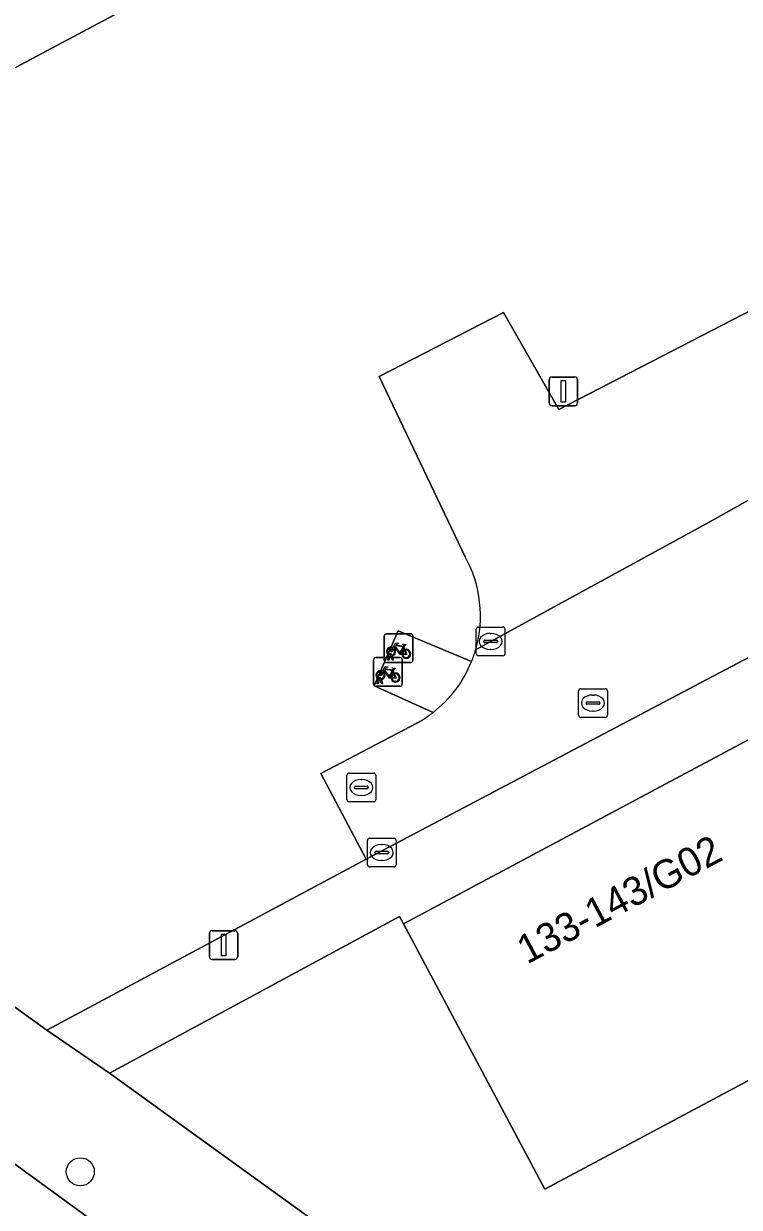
# Model space of a CAD drawing. Extents: x 159674 to 160531, y 382172 to 382904.
# Drawn here: x 159925.14 to 159950.09, y 382325.17 to 382366.41 of the extents above; entities that cross this region are included whole.
import ezdxf

# ---------------------------------------------------------------- set-up
doc = ezdxf.new("R2010")
doc.units = 0
for name, color, linetype in [('IMGEO_Boom', 7, 'Continuous'), ('IMGEO_Brandkraan', 7, 'Continuous'), ('IMGEO_Fietsenrek', 7, 'Continuous'), ('IMGEO_Groenvoorziening', 7, 'Continuous'), ('IMGEO_Kolk', 7, 'Continuous'), ('IMGEO_Lichtmast', 7, 'Continuous'), ('IMGEO_Pand', 7, 'Continuous'), ('IMGEO_Pand_nummerreeks', 7, 'Continuous'), ('IMGEO_Parkeervlak_open', 7, 'Continuous'), ('IMGEO_Rijbaan_lokaal_open', 7, 'Continuous'), ('IMGEO_Rioolput', 7, 'Continuous'), ('IMGEO_Terreindeel_open', 7, 'Continuous'), ('IMGEO_Voetpad_open', 7, 'Continuous')]:
    doc.layers.add(name, color=color, linetype=linetype)

msp = doc.modelspace()

# ---------------------------------------------------------------- linework, layer by layer
at = {"layer": 'IMGEO_Boom'}
msp.add_circle((159927.112, 382326.403), 0.489, dxfattribs=at)
at = {"layer": 'IMGEO_Brandkraan'}
for p, q in [((159944.486, 382342.312), (159944.486, 382343.164)), ((159944.561, 382343.238), (159945.413, 382343.238)), ((159944.974, 382343.018), (159944.999, 382343.018)), ((159945.487, 382343.164), (159945.487, 382342.312)), ((159944.745, 382342.732), (159944.745, 382342.744)), ((159945.183, 382342.695), (159944.785, 382342.695)), ((159944.788, 382342.781), (159945.186, 382342.781)), ((159945.229, 382342.744), (159945.229, 382342.732)), ((159945.413, 382342.238), (159944.561, 382342.238)), ((159944.997, 382342.458), (159944.972, 382342.458))]:
    msp.add_line(p, q, dxfattribs=at)
for points in [[(159944.486, 382342.312), (159944.486, 382343.164)], [(159944.561, 382343.238), (159945.413, 382343.238)], [(159945.487, 382343.164), (159945.487, 382342.312)], [(159945.413, 382342.238), (159944.561, 382342.238)]]:
    msp.add_lwpolyline(points, dxfattribs=at)
for centre, radius, start, end in [((159944.563, 382343.162), 0.0765, 91.552, 178.448), ((159944.563, 382343.162), 0.0765, 91.552, 178.448), ((159945.411, 382343.162), 0.0765, 1.552, 88.448), ((159945.411, 382343.162), 0.0765, 1.552, 88.448), ((159944.785, 382342.741), 0.0403, 85.8775, 175.7526), ((159944.782, 382342.731), 0.0366, 178.938, 274.7102), ((159945.186, 382342.738), 0.043, 264.8664, 352.4533), ((159945.19, 382342.743), 0.0386, 1.7309, 96.639), ((159944.563, 382342.314), 0.0765, 181.552, 268.448), ((159944.563, 382342.314), 0.0765, 181.552, 268.448), ((159945.411, 382342.314), 0.0765, 271.552, 358.448), ((159945.411, 382342.314), 0.0765, 271.552, 358.448)]:
    msp.add_arc(centre, radius, start, end, dxfattribs=at)
for centre, major_axis, ratio, start_param, end_param in [((159944.973, 382342.738), (-0.387, 0.002), 0.722429, 4.712389, 7.853982), ((159944.998, 382342.738), (-0.39, 0.002), 0.717154, 1.570796, 4.712389)]:
    msp.add_ellipse(centre, major_axis=major_axis, ratio=ratio, start_param=start_param, end_param=end_param, dxfattribs=at)
at = {"layer": 'IMGEO_Fietsenrek'}
for p, q in [((159937.783, 382345.15), (159938.624, 382345.15)), ((159938.624, 382345.15), (159937.783, 382345.15)), ((159937.708, 382344.225), (159937.708, 382345.066)), ((159937.708, 382345.066), (159937.708, 382344.225)), ((159938.395, 382344.699), (159938.431, 382344.604)), ((159938.708, 382345.075), (159938.708, 382344.234)), ((159938.708, 382344.234), (159938.708, 382345.075)), ((159937.412, 382344.323), (159938.253, 382344.323)), ((159938.253, 382344.323), (159937.412, 382344.323)), ((159937.835, 382344.234), (159937.874, 382344.394)), ((159937.904, 382344.382), (159937.869, 382344.234)), ((159937.946, 382344.406), (159937.945, 382344.41)), ((159937.987, 382344.234), (159937.953, 382344.376)), ((159937.977, 382344.417), (159937.978, 382344.41)), ((159937.985, 382344.38), (159938.02, 382344.234)), ((159937.337, 382343.398), (159937.337, 382344.239)), ((159937.337, 382344.239), (159937.337, 382343.398)), ((159938.633, 382344.15), (159937.792, 382344.15)), ((159937.792, 382344.15), (159938.633, 382344.15)), ((159937.869, 382344.234), (159937.835, 382344.234)), ((159938.02, 382344.234), (159937.987, 382344.234)), ((159938.024, 382343.872), (159938.06, 382343.777)), ((159938.337, 382344.248), (159938.337, 382343.407)), ((159938.337, 382343.407), (159938.337, 382344.248)), ((159937.464, 382343.407), (159937.503, 382343.567)), ((159937.533, 382343.555), (159937.498, 382343.407)), ((159937.575, 382343.579), (159937.574, 382343.583)), ((159937.616, 382343.407), (159937.582, 382343.549)), ((159937.606, 382343.59), (159937.607, 382343.583)), ((159937.614, 382343.553), (159937.649, 382343.407)), ((159938.262, 382343.323), (159937.421, 382343.323)), ((159937.421, 382343.323), (159938.262, 382343.323)), ((159937.498, 382343.407), (159937.464, 382343.407)), ((159937.649, 382343.407), (159937.616, 382343.407))]:
    msp.add_line(p, q, dxfattribs=at)
for points in [[(159938.021, 382344.676), (159938.116, 382344.84), (159938.202, 382344.826), (159938.204, 382344.817), (159938.148, 382344.806), (159938.121, 382344.761), (159938.377, 382344.72)], [(159938.317, 382344.432), (159938.267, 382344.432), (159938.076, 382344.683), (159938.057, 382344.651)], [(159938.364, 382344.695), (159938.107, 382344.736), (159938.09, 382344.707), (159938.257, 382344.487), (159938.364, 382344.695)], [(159938.412, 382344.597), (159938.382, 382344.674), (159938.273, 382344.456), (159938.316, 382344.456)], [(159938.377, 382344.72), (159938.402, 382344.769), (159938.396, 382344.773), (159938.373, 382344.777), (159938.361, 382344.784), (159938.36, 382344.787), (159938.362, 382344.792), (159938.457, 382344.777), (159938.459, 382344.767), (159938.449, 382344.754), (159938.437, 382344.748), (159938.423, 382344.754), (159938.395, 382344.699)], [(159938.042, 382344.624), (159937.99, 382344.534), (159937.95, 382344.509), (159937.951, 382344.556), (159938.006, 382344.65)], [(159938.346, 382344.456), (159938.466, 382344.455), (159938.422, 382344.569)], [(159938.442, 382344.576), (159938.497, 382344.431), (159938.347, 382344.431)], [(159937.65, 382343.849), (159937.745, 382344.013), (159937.831, 382343.999), (159937.833, 382343.99), (159937.777, 382343.979), (159937.75, 382343.934), (159938.006, 382343.893)], [(159937.946, 382343.605), (159937.896, 382343.605), (159937.705, 382343.856), (159937.686, 382343.824)], [(159937.993, 382343.868), (159937.736, 382343.909), (159937.719, 382343.88), (159937.886, 382343.66), (159937.993, 382343.868)], [(159938.041, 382343.77), (159938.011, 382343.847), (159937.902, 382343.629), (159937.945, 382343.629)], [(159938.006, 382343.893), (159938.031, 382343.942), (159938.025, 382343.946), (159938.002, 382343.95), (159937.99, 382343.957), (159937.989, 382343.96), (159937.991, 382343.965), (159938.086, 382343.95), (159938.088, 382343.94), (159938.078, 382343.927), (159938.066, 382343.921), (159938.052, 382343.927), (159938.024, 382343.872)], [(159937.671, 382343.797), (159937.619, 382343.707), (159937.579, 382343.682), (159937.58, 382343.729), (159937.635, 382343.823)], [(159937.975, 382343.629), (159938.095, 382343.628), (159938.051, 382343.742)], [(159938.071, 382343.749), (159938.126, 382343.604), (159937.976, 382343.604)]]:
    msp.add_lwpolyline(points, dxfattribs=at)
for centre, radius, start, end in [((159937.786, 382345.072), 0.0779, 92.4484, 184.2845), ((159937.786, 382345.072), 0.0779, 92.4484, 184.2845), ((159938.63, 382345.072), 0.0779, 2.4484, 94.2845), ((159938.63, 382345.072), 0.0779, 2.4484, 94.2845), ((159937.948, 382344.535), 0.159, 62.6766, 242.1369), ((159937.415, 382344.245), 0.0779, 92.4484, 184.2845), ((159937.415, 382344.245), 0.0779, 92.4484, 184.2845), ((159937.948, 382344.535), 0.129, 63.3192, 238.903), ((159937.928, 382344.406), 0.0499, 12.8025, 158.6934), ((159937.948, 382344.535), 0.159, 253.9967, 271.7867), ((159937.928, 382344.406), 0.0174, 12.8025, 163.4502), ((159937.948, 382344.535), 0.129, 253.415, 269.0204), ((159937.948, 382344.535), 0.129, 283.6043, 43.4302), ((159937.948, 382344.535), 0.159, 283.5766, 46.6042), ((159938.259, 382344.245), 0.0779, 2.4484, 94.2845), ((159938.259, 382344.245), 0.0779, 2.4484, 94.2845), ((159938.475, 382344.451), 0.159, 113.3408, 178.3217), ((159938.475, 382344.451), 0.159, 187.0065, 105.7708), ((159938.475, 382344.451), 0.129, 113.923, 177.9556), ((159938.475, 382344.451), 0.129, 188.6715, 104.5883), ((159937.577, 382343.708), 0.159, 62.6766, 242.1369), ((159937.786, 382344.228), 0.0779, 182.4484, 274.2845), ((159937.786, 382344.228), 0.0779, 182.4484, 274.2845), ((159938.63, 382344.228), 0.0779, 272.4484, 4.2845), ((159938.63, 382344.228), 0.0779, 272.4484, 4.2845), ((159937.577, 382343.708), 0.129, 63.3192, 238.903), ((159937.557, 382343.579), 0.0499, 12.8025, 158.6934), ((159937.577, 382343.708), 0.159, 253.9967, 271.7867), ((159937.557, 382343.579), 0.0174, 12.8025, 163.4502), ((159937.577, 382343.708), 0.129, 253.415, 269.0204), ((159937.577, 382343.708), 0.129, 283.6043, 43.4302), ((159937.577, 382343.708), 0.159, 283.5766, 46.6042), ((159938.104, 382343.624), 0.159, 113.3408, 178.3217), ((159938.104, 382343.624), 0.159, 187.0065, 105.7708), ((159938.104, 382343.624), 0.129, 113.923, 177.9556), ((159938.104, 382343.624), 0.129, 188.6715, 104.5883), ((159937.415, 382343.401), 0.0779, 182.4484, 274.2845), ((159937.415, 382343.401), 0.0779, 182.4484, 274.2845), ((159938.259, 382343.401), 0.0779, 272.4484, 4.2845), ((159938.259, 382343.401), 0.0779, 272.4484, 4.2845)]:
    msp.add_arc(centre, radius, start, end, dxfattribs=at)
at = {"layer": 'IMGEO_Groenvoorziening'}
for points in [[(159958.199, 382401.124), (159960.984, 382395.891), (159961.672, 382396.257), (159966.549, 382387.076), (159951.046, 382378.827), (159935.509, 382370.559), (159919.971, 382362.292), (159904.434, 382354.024), (159899.56, 382363.206), (159900.148, 382363.519), (159897.359, 382368.831), (159897.322, 382368.812), (159894.018, 382367.057), (159888.032, 382358.712), (159893.426, 382354.811), (159896.041, 382352.9), (159899.107, 382350.689), (159925.951, 382331.335), (159937.083, 382337.299), (159935.493, 382340.283), (159938.868, 382342.054)], [(160033.982, 382351.425), (160006.646, 382371.299), (160000.468, 382368.176), (160005.403, 382358.937), (160000, 382356.044), (159989.896, 382350.653), (159974.368, 382342.369), (159958.839, 382334.084), (159943.311, 382325.8), (159938.381, 382335.041), (159938.238, 382335.298), (159928.126, 382329.843), (159949.672, 382314.284), (159964.599, 382303.191), (159975.985, 382309.171), (159974.461, 382312.133), (159975.28, 382312.603), (159974.356, 382314.464), (159976.287, 382315.345), (159977.115, 382313.657), (159977.738, 382314.014)], [(159940.529, 382347.836), (159937.53, 382354.114), (159941.863, 382356.347), (159943.794, 382352.965), (159954.842, 382358.673), (159956.987, 382355.398)], [(159939.411, 382342.411), (159937.363, 382343.336), (159938.191, 382345.258), (159940.753, 382344.183)]]:
    msp.add_lwpolyline(points, dxfattribs=at)
for centre, radius, start, end in [((159936.811, 382345.775), 4.252, 343.9316, 29.0012), ((159936.824, 382345.769), 4.237, 338.0177, 343.9567), ((159936.794, 382345.8), 4.282, 298.9718, 307.6748)]:
    msp.add_arc(centre, radius, start, end, dxfattribs=at)
at = {"layer": 'IMGEO_Kolk'}
for p, q in [((159940.918, 382344.46), (159940.918, 382345.312)), ((159940.993, 382345.386), (159941.845, 382345.386)), ((159941.406, 382345.166), (159941.431, 382345.166)), ((159941.919, 382345.312), (159941.919, 382344.46)), ((159941.177, 382344.88), (159941.177, 382344.892)), ((159941.615, 382344.843), (159941.217, 382344.843)), ((159941.22, 382344.929), (159941.618, 382344.929)), ((159941.661, 382344.892), (159941.661, 382344.88)), ((159941.845, 382344.386), (159940.993, 382344.386)), ((159941.429, 382344.606), (159941.404, 382344.606)), ((159937.121, 382337.102), (159937.121, 382337.954)), ((159937.196, 382338.028), (159938.048, 382338.028)), ((159937.609, 382337.808), (159937.634, 382337.808)), ((159938.122, 382337.954), (159938.122, 382337.102)), ((159937.38, 382337.522), (159937.38, 382337.534)), ((159937.818, 382337.485), (159937.42, 382337.485)), ((159937.423, 382337.571), (159937.821, 382337.571)), ((159937.632, 382337.248), (159937.607, 382337.248)), ((159937.864, 382337.534), (159937.864, 382337.522)), ((159938.048, 382337.028), (159937.196, 382337.028))]:
    msp.add_line(p, q, dxfattribs=at)
for points in [[(159940.918, 382344.46), (159940.918, 382345.312)], [(159940.993, 382345.386), (159941.845, 382345.386)], [(159941.919, 382345.312), (159941.919, 382344.46)], [(159941.845, 382344.386), (159940.993, 382344.386)], [(159937.121, 382337.102), (159937.121, 382337.954)], [(159937.196, 382338.028), (159938.048, 382338.028)], [(159938.122, 382337.954), (159938.122, 382337.102)], [(159938.048, 382337.028), (159937.196, 382337.028)]]:
    msp.add_lwpolyline(points, dxfattribs=at)
for centre, radius, start, end in [((159940.995, 382345.31), 0.0765, 91.552, 178.448), ((159940.995, 382345.31), 0.0765, 91.552, 178.448), ((159941.843, 382345.31), 0.0765, 1.552, 88.448), ((159941.843, 382345.31), 0.0765, 1.552, 88.448), ((159941.217, 382344.889), 0.0403, 85.8775, 175.7526), ((159941.214, 382344.879), 0.0366, 178.938, 274.7102), ((159941.618, 382344.886), 0.043, 264.8664, 352.4533), ((159941.622, 382344.891), 0.0386, 1.7309, 96.639), ((159940.995, 382344.462), 0.0765, 181.552, 268.448), ((159940.995, 382344.462), 0.0765, 181.552, 268.448), ((159941.843, 382344.462), 0.0765, 271.552, 358.448), ((159941.843, 382344.462), 0.0765, 271.552, 358.448), ((159937.198, 382337.952), 0.0765, 91.552, 178.448), ((159937.198, 382337.952), 0.0765, 91.552, 178.448), ((159938.046, 382337.952), 0.0765, 1.552, 88.448), ((159938.046, 382337.952), 0.0765, 1.552, 88.448), ((159937.42, 382337.531), 0.0403, 85.8775, 175.7526), ((159937.417, 382337.521), 0.0366, 178.938, 274.7102), ((159937.821, 382337.528), 0.043, 264.8664, 352.4533), ((159937.825, 382337.533), 0.0386, 1.7309, 96.639), ((159937.198, 382337.104), 0.0765, 181.552, 268.448), ((159937.198, 382337.104), 0.0765, 181.552, 268.448), ((159938.046, 382337.104), 0.0765, 271.552, 358.448), ((159938.046, 382337.104), 0.0765, 271.552, 358.448)]:
    msp.add_arc(centre, radius, start, end, dxfattribs=at)
for centre, major_axis, ratio, start_param, end_param in [((159941.405, 382344.886), (-0.387, 0.002), 0.722429, 4.712389, 7.853982), ((159941.43, 382344.886), (-0.39, 0.002), 0.717154, 1.570796, 4.712389), ((159937.608, 382337.528), (-0.387, 0.002), 0.722429, 4.712389, 7.853982), ((159937.633, 382337.528), (-0.39, 0.002), 0.717154, 1.570796, 4.712389)]:
    msp.add_ellipse(centre, major_axis=major_axis, ratio=ratio, start_param=start_param, end_param=end_param, dxfattribs=at)
at = {"layer": 'IMGEO_Lichtmast'}
for p, q in [((159943.458, 382353.199), (159943.458, 382353.999)), ((159943.458, 382353.999), (159943.458, 382353.199)), ((159943.558, 382354.099), (159944.348, 382354.099)), ((159944.348, 382354.099), (159943.558, 382354.099)), ((159944.448, 382353.999), (159944.448, 382353.199)), ((159944.448, 382353.199), (159944.448, 382353.999)), ((159944.348, 382353.099), (159943.558, 382353.099)), ((159943.558, 382353.099), (159944.348, 382353.099)), ((159931.713, 382334.805), (159932.503, 382334.805)), ((159932.503, 382334.805), (159931.713, 382334.805)), ((159931.613, 382333.905), (159931.613, 382334.705)), ((159931.613, 382334.705), (159931.613, 382333.905)), ((159932.603, 382334.705), (159932.603, 382333.905)), ((159932.603, 382333.905), (159932.603, 382334.705)), ((159932.503, 382333.805), (159931.713, 382333.805)), ((159931.713, 382333.805), (159932.503, 382333.805))]:
    msp.add_line(p, q, dxfattribs=at)
for points in [[(159943.878, 382353.974), (159944.028, 382353.974), (159944.028, 382353.224), (159943.878, 382353.224), (159943.878, 382353.974)], [(159932.033, 382334.68), (159932.183, 382334.68), (159932.183, 382333.93), (159932.033, 382333.93), (159932.033, 382334.68)]]:
    msp.add_lwpolyline(points, dxfattribs=at)
for centre, start, end in [((159943.558, 382353.999), 90, 180), ((159943.558, 382353.999), 90, 180), ((159944.348, 382353.999), 0, 90), ((159944.348, 382353.999), 360, 90), ((159943.558, 382353.199), 180, 270), ((159943.558, 382353.199), 180, 270), ((159944.348, 382353.199), 270, 0), ((159944.348, 382353.199), 270, 0), ((159931.713, 382334.705), 90, 180), ((159931.713, 382334.705), 90, 180), ((159932.503, 382334.705), 0, 90), ((159932.503, 382334.705), 360, 90), ((159931.713, 382333.905), 180, 270), ((159931.713, 382333.905), 180, 270), ((159932.503, 382333.905), 270, 0), ((159932.503, 382333.905), 270, 0)]:
    msp.add_arc(centre, 0.1, start, end, dxfattribs=at)
at = {"layer": 'IMGEO_Pand'}
for points in [[(159930.634, 382379.741), (159929.706, 382379.247), (159924.602, 382376.531), (159922.312, 382375.313), (159919.013, 382373.558), (159915.097, 382371.474), (159919.971, 382362.292), (159935.509, 382370.559)], [(159953.909, 382343.326), (159938.381, 382335.041), (159943.311, 382325.8), (159958.839, 382334.084)]]:
    msp.add_lwpolyline(points, close=True, dxfattribs=at)
at = {"layer": 'IMGEO_Parkeervlak_open'}
for points in [[(159956.987, 382355.398), (159954.842, 382358.673), (159943.794, 382352.965), (159941.863, 382356.347), (159937.53, 382354.114), (159940.529, 382347.836)], [(159940.896, 382344.598), (159949.034, 382349.036), (159959.456, 382354.877)]]:
    msp.add_lwpolyline(points, dxfattribs=at)
msp.add_arc((159936.811, 382345.775), 4.252, 343.9316, 29.0012, dxfattribs=at)
at = {"layer": 'IMGEO_Rijbaan_lokaal_open'}
for points in [[(159985.145, 382368.436), (159979.562, 382365.489), (159977.713, 382364.513), (159959.456, 382354.877), (159949.034, 382349.036), (159940.896, 382344.598)], [(159938.868, 382342.054), (159935.493, 382340.283), (159937.083, 382337.299), (159950.454, 382344.344), (159985.984, 382363.33)], [(159953.332, 382305.907), (159937.537, 382317.412), (159920.932, 382329.502), (159905.175, 382340.999), (159896.667, 382347.174), (159893.393, 382349.55), (159890.6, 382351.611), (159887.605, 382353.798)]]:
    msp.add_lwpolyline(points, dxfattribs=at)
for centre, radius, start, end in [((159936.824, 382345.769), 4.237, 338.0177, 343.9567), ((159936.81, 382345.775), 4.253, 307.7121, 338.012), ((159936.794, 382345.8), 4.282, 298.9718, 307.6748)]:
    msp.add_arc(centre, radius, start, end, dxfattribs=at)
at = {"layer": 'IMGEO_Rioolput'}
for p, q in [((159936.411, 382339.371), (159936.411, 382340.223)), ((159936.486, 382340.297), (159937.338, 382340.297)), ((159937.412, 382340.223), (159937.412, 382339.371)), ((159936.67, 382339.791), (159936.67, 382339.803)), ((159937.108, 382339.754), (159936.71, 382339.754)), ((159936.713, 382339.84), (159937.111, 382339.84)), ((159936.899, 382340.077), (159936.924, 382340.077)), ((159937.154, 382339.803), (159937.154, 382339.791)), ((159936.922, 382339.517), (159936.897, 382339.517)), ((159937.338, 382339.297), (159936.486, 382339.297))]:
    msp.add_line(p, q, dxfattribs=at)
for points in [[(159936.411, 382339.371), (159936.411, 382340.223)], [(159936.486, 382340.297), (159937.338, 382340.297)], [(159937.412, 382340.223), (159937.412, 382339.371)], [(159937.338, 382339.297), (159936.486, 382339.297)]]:
    msp.add_lwpolyline(points, dxfattribs=at)
for centre, radius, start, end in [((159936.488, 382340.221), 0.0765, 91.552, 178.448), ((159936.488, 382340.221), 0.0765, 91.552, 178.448), ((159937.336, 382340.221), 0.0765, 1.552, 88.448), ((159937.336, 382340.221), 0.0765, 1.552, 88.448), ((159936.71, 382339.8), 0.0403, 85.8775, 175.7526), ((159936.707, 382339.79), 0.0366, 178.938, 274.7102), ((159937.111, 382339.797), 0.043, 264.8664, 352.4533), ((159937.115, 382339.802), 0.0386, 1.7309, 96.639), ((159936.488, 382339.373), 0.0765, 181.552, 268.448), ((159936.488, 382339.373), 0.0765, 181.552, 268.448), ((159937.336, 382339.373), 0.0765, 271.552, 358.448), ((159937.336, 382339.373), 0.0765, 271.552, 358.448)]:
    msp.add_arc(centre, radius, start, end, dxfattribs=at)
for centre, major_axis, ratio, start_param, end_param in [((159936.898, 382339.797), (-0.387, 0.002), 0.722429, 4.712389, 7.853982), ((159936.923, 382339.797), (-0.39, 0.002), 0.717154, 1.570796, 4.712389)]:
    msp.add_ellipse(centre, major_axis=major_axis, ratio=ratio, start_param=start_param, end_param=end_param, dxfattribs=at)
at = {"layer": 'IMGEO_Terreindeel_open'}
msp.add_lwpolyline([(159940.753, 382344.183), (159938.191, 382345.258), (159937.363, 382343.336), (159939.411, 382342.411)], dxfattribs=at)
msp.add_arc((159936.81, 382345.775), 4.253, 307.7121, 338.012, dxfattribs=at)
at = {"layer": 'IMGEO_Voetpad_open'}
for points in [[(159985.984, 382363.33), (159950.454, 382344.344), (159937.083, 382337.299), (159925.951, 382331.335), (159928.126, 382329.843), (159938.238, 382335.298), (159938.381, 382335.041), (159953.909, 382343.326), (159969.437, 382351.61), (159984.966, 382359.895), (160000, 382367.916), (160000.468, 382368.176), (160006.646, 382371.299), (160000.044, 382376.097)], [(159949.672, 382314.284), (159928.126, 382329.843), (159925.951, 382331.335), (159899.107, 382350.689), (159896.041, 382352.9), (159893.426, 382354.811), (159888.032, 382358.712), (159894.018, 382367.057), (159897.322, 382368.812), (159895.682, 382371.875), (159893.546, 382370.71)], [(159887.605, 382353.798), (159890.6, 382351.611), (159893.393, 382349.55), (159896.667, 382347.174), (159905.175, 382340.999), (159920.932, 382329.502), (159937.537, 382317.412), (159953.332, 382305.907), (159982.528, 382284.68), (160000, 382271.92), (160015.743, 382260.43), (160017.531, 382259.139)]]:
    msp.add_lwpolyline(points, dxfattribs=at)

# ---------------------------------------------------------------- texts
at = {"layer": 'IMGEO_Pand_nummerreeks'}
msp.add_text('133-143/G02', height=1, rotation=28.0808, dxfattribs=at).set_placement((159942.689, 382333.622))

doc.saveas('drawing.dxf')
